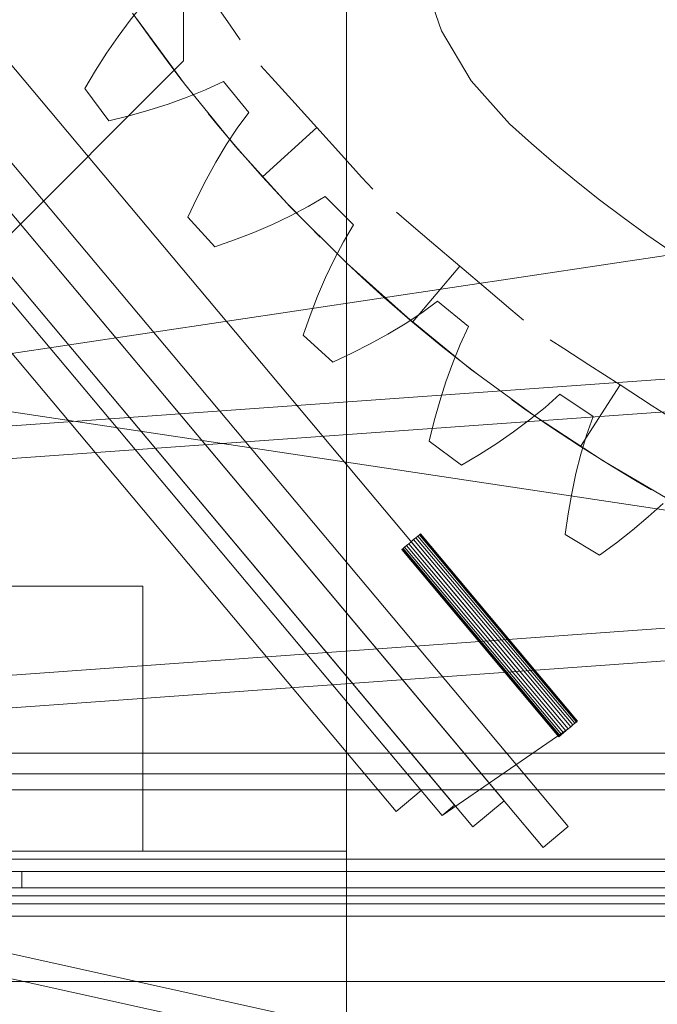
# Model space of a CAD drawing. Header units: millimetres. Extents: x -4738 to 65662, y -68080 to 6847.
# Tile 894 of 1056: x 24900 to 25056, y 1258 to 1500. Entities that reach past the tile are written whole.
import ezdxf

# ---------------------------------------------------------------- set-up
doc = ezdxf.new("R2010")
doc.units = ezdxf.units.MM
for name, color, linetype, lineweight in [('COTAS_P', 1, 'Continuous', 0), ('lateral_briquetadora', 7, 'Continuous', 0), ('lateral_C05', 7, 'Continuous', 0), ('lateral_C10', 7, 'Continuous', 0)]:
    doc.layers.add(name, color=color, linetype=linetype, lineweight=lineweight)
doc.dimstyles.new('R19_100', dxfattribs={"dimtxt": 250, "dimasz": 150, "dimexe": 150, "dimexo": 80, "dimgap": 100, "dimtad": 1, "dimtih": 1, "dimtoh": 1, "dimdsep": 46, "dimcen": 0.09, "dimadec": 0, "dimazin": 0, "dimtfac": 1, "dimtdec": 4, "dimtofl": 0, "dimtmove": 0, "dimatfit": 3, "dimfxl": 1, "dimtolj": 1, "dimtzin": 0, "dimarcsym": 0})

# ---------------------------------------------------------------- blocks, each defined once
blk = doc.blocks.new('DIM_R30_6')
at = {"layer": 'COTAS_P'}
for p, q in [((24580.07, 3250), (24980.07, 3250)), ((24980.07, 3250), (24935.07, 3100)), ((24980.07, 0), (24980.07, 3250)), ((24980.07, 3250), (25025.07, 3100)), ((24980.07, 0), (24935.07, 150)), ((24980.07, 0), (25025.07, 150)), ((24580.07, 0), (24980.07, 0))]:
    blk.add_line(p, q, dxfattribs=at)
blk.add_text('3250 P', height=250, rotation=90, dxfattribs=at).set_placement((24880.07, 1625))
blk = doc.blocks.new('DIM_R30_7')
at = {"layer": 'COTAS_P'}
for p, q in [((24250.07, 2141), (24400.07, 2186)), ((26750.07, 2141), (26600.07, 2186)), ((24250.07, 1241), (24250.07, 2141)), ((24250.07, 2141), (26750.07, 2141)), ((24250.07, 2141), (24400.07, 2096)), ((26750.07, 2141), (26600.07, 2096)), ((26750.07, 1241), (26750.07, 2141))]:
    blk.add_line(p, q, dxfattribs=at)
blk.add_text('2500 P', height=250, dxfattribs=at).set_placement((25500.07, 2241))

msp = doc.modelspace()

# ---------------------------------------------------------------- linework, layer by layer
at = {"layer": 'lateral_briquetadora'}
for p, q in [((24940.067, 1655), (24940.067, 1490)), ((25034.545, 1326), (24850.067, 1545.851)), ((24850.067, 1521.851), (25034.545, 1302)), ((24843.939, 1516.709), (25028.416, 1296.858)), ((24843.939, 1516.709), (25018.774, 1308.348)), ((24836.279, 1510.281), (25011.114, 1301.92)), ((24836.279, 1510.281), (25006.614, 1307.283)), ((25003.43, 1497.366), (24998.727, 1510.778)), ((24833.215, 1507.71), (25003.55, 1304.712)), ((24833.215, 1507.71), (24998.408, 1310.84)), ((24230.067, 1504), (25456.734, 1320)), ((25470.067, 1504), (24243.401, 1320)), ((24947.519, 1504.522), (24951.677, 1498.514)), ((24992.28, 1305.698), (24827.086, 1502.568)), ((24926.939, 1499.995), (24930.016, 1503.784)), ((24927.533, 1501.77), (24932.806, 1494.338)), ((24923.99, 1496.033), (24926.939, 1499.995)), ((24940.266, 1484.411), (24928.478, 1500.411)), ((24951.677, 1498.514), (24953.985, 1495.18)), ((25010.659, 1485.129), (25003.43, 1497.366)), ((24471.62, 1369.773), (26228.731, 1495.911)), ((24921.159, 1491.914), (24923.99, 1496.033)), ((24932.806, 1494.338), (24937.159, 1488.466)), ((24918.441, 1487.651), (24921.159, 1491.914)), ((24940.067, 1490), (24760.067, 1310)), ((24472.193, 1361.793), (26229.304, 1487.931)), ((24915.831, 1483.252), (24918.441, 1487.651)), ((24937.159, 1488.466), (24939.624, 1485.24)), ((24961.741, 1485.834), (24959.017, 1488.839)), ((24949.842, 1484.982), (24945.471, 1482.945)), ((24956.09, 1477.368), (24949.842, 1484.982)), ((24966.648, 1480.42), (24961.741, 1485.834)), ((25020.136, 1474.537), (25010.659, 1485.129)), ((24921.705, 1475.331), (24915.831, 1483.252)), ((24952.85, 1469.028), (24940.266, 1484.411)), ((24945.471, 1482.945), (24940.952, 1481.101)), ((24940.952, 1481.101), (24936.304, 1479.429)), ((24972.767, 1473.669), (24966.648, 1480.42)), ((24931.541, 1477.915), (24926.672, 1476.552)), ((24936.304, 1479.429), (24931.541, 1477.915)), ((24953.24, 1473.479), (24956.09, 1477.368)), ((24926.672, 1476.552), (24921.705, 1475.331)), ((24948.658, 1473.977), (24946.077, 1477.11)), ((24953.388, 1468.404), (24948.658, 1473.977)), ((24950.55, 1469.406), (24953.24, 1473.479)), ((24972.767, 1473.669), (24959.429, 1461.581)), ((24972.767, 1473.669), (24978.885, 1466.918)), ((25025.51, 1469.708), (25020.136, 1474.537)), ((24948.003, 1465.174), (24950.55, 1469.406)), ((24966.196, 1454.303), (24952.85, 1469.028)), ((24959.429, 1461.581), (24953.388, 1468.404)), ((25030.985, 1464.994), (25025.51, 1469.708)), ((24945.589, 1460.798), (24948.003, 1465.174)), ((24978.885, 1466.918), (24983.792, 1461.504)), ((25036.559, 1460.398), (25030.985, 1464.994)), ((24943.302, 1456.289), (24945.589, 1460.798)), ((24959.429, 1461.581), (24965.627, 1454.9)), ((24983.792, 1461.504), (24986.516, 1458.499)), ((25042.23, 1455.921), (25036.559, 1460.398)), ((24941.136, 1451.655), (24943.302, 1456.289)), ((24974.813, 1456.71), (24970.663, 1454.255)), ((24981.778, 1449.746), (24974.813, 1456.71)), ((25047.994, 1451.566), (25042.23, 1455.921)), ((24965.627, 1454.9), (24970.71, 1449.647)), ((24980.271, 1440.272), (24966.196, 1454.303)), ((24970.663, 1454.255), (24966.347, 1451.977)), ((24947.758, 1444.348), (24941.136, 1451.655)), ((24966.347, 1451.977), (24961.885, 1449.857)), ((24995.425, 1450.246), (24992.333, 1452.87)), ((25053.85, 1447.334), (25047.994, 1451.566)), ((24961.885, 1449.857), (24957.294, 1447.884)), ((24970.71, 1449.647), (24973.575, 1446.77)), ((24979.322, 1445.596), (24981.778, 1449.746)), ((25000.996, 1445.519), (24995.425, 1450.246)), ((24952.582, 1446.05), (24947.758, 1444.348)), ((24957.294, 1447.884), (24952.582, 1446.05)), ((25059.794, 1443.227), (25053.85, 1447.334)), ((24977.044, 1441.279), (24979.322, 1445.596)), ((25007.944, 1439.624), (25000.996, 1445.519)), ((24974.925, 1436.818), (24977.044, 1441.279)), ((24995.038, 1426.973), (24980.271, 1440.272)), ((24984.002, 1436.783), (24981.033, 1439.552)), ((25007.944, 1439.624), (24996.299, 1425.899)), ((25007.944, 1439.624), (25014.892, 1433.729)), ((24972.952, 1432.226), (24974.925, 1436.818)), ((24989.419, 1431.875), (24984.002, 1436.783)), ((24475.988, 1308.929), (26233.099, 1435.067)), ((25014.892, 1433.729), (25020.464, 1429.002)), ((24971.117, 1427.514), (24972.952, 1432.226)), ((24996.299, 1425.899), (24989.419, 1431.875)), ((25002.436, 1431.023), (24998.546, 1428.172)), ((25010.049, 1424.774), (25002.436, 1431.023)), ((25020.464, 1429.002), (25023.556, 1426.379)), ((24476.561, 1300.95), (26233.672, 1427.088)), ((24969.416, 1422.691), (24971.117, 1427.514)), ((24998.546, 1428.172), (24994.474, 1425.482)), ((25010.46, 1414.438), (24995.038, 1426.973)), ((24994.474, 1425.482), (24990.242, 1422.935)), ((24996.299, 1425.899), (25003.316, 1420.084)), ((25008.012, 1420.404), (25010.049, 1424.774)), ((24976.723, 1416.068), (24969.416, 1422.691)), ((24990.242, 1422.935), (24985.865, 1420.522)), ((24985.865, 1420.522), (24981.356, 1418.234)), ((25003.316, 1420.084), (25009.041, 1415.539)), ((25006.169, 1415.884), (25008.012, 1420.404)), ((25033.466, 1419.359), (25030.058, 1421.557)), ((25039.607, 1415.4), (25033.466, 1419.359)), ((24981.356, 1418.234), (24976.723, 1416.068)), ((25004.496, 1411.237), (25006.169, 1415.884)), ((25009.041, 1415.539), (25012.256, 1413.061)), ((25026.498, 1402.701), (25010.46, 1414.438)), ((25047.265, 1410.462), (25039.607, 1415.4)), ((25002.983, 1406.474), (25004.496, 1411.237)), ((25047.265, 1410.462), (25037.511, 1395.334)), ((25047.265, 1410.462), (25054.922, 1405.525)), ((25032.443, 1408.166), (25028.852, 1404.948)), ((25040.632, 1402.694), (25032.443, 1408.166)), ((25001.619, 1401.605), (25002.983, 1406.474)), ((25023.898, 1404.52), (25020.593, 1406.878)), ((25028.852, 1404.948), (25025.062, 1401.872)), ((25054.922, 1405.525), (25061.063, 1401.565)), ((25029.909, 1400.361), (25023.898, 1404.52)), ((25043.109, 1391.791), (25026.498, 1402.701)), ((25039.034, 1398.145), (25040.632, 1402.694)), ((25000.399, 1396.638), (25001.619, 1401.605)), ((25025.062, 1401.872), (25021.1, 1398.923)), ((25037.511, 1395.334), (25029.909, 1400.361)), ((25021.1, 1398.923), (25016.982, 1396.092)), ((25037.642, 1393.467), (25039.034, 1398.145)), ((25008.319, 1390.763), (25000.399, 1396.638)), ((25016.982, 1396.092), (25012.718, 1393.373)), ((25037.511, 1395.334), (25045.226, 1390.485)), ((25012.718, 1393.373), (25008.319, 1390.763)), ((25036.433, 1388.678), (25037.642, 1393.467)), ((25060.251, 1381.737), (25043.109, 1391.791)), ((25045.226, 1390.485), (25051.495, 1386.726)), ((25035.394, 1383.789), (25036.433, 1388.678)), ((25051.495, 1386.726), (25055.007, 1384.689)), ((25034.514, 1378.81), (25035.394, 1383.789)), ((25057.818, 1381.373), (25054.164, 1378.05)), ((25033.786, 1373.747), (25034.514, 1378.81)), ((25054.164, 1378.05), (25050.343, 1374.829)), ((24997.126, 1372.927), (24997.602, 1373.326)), ((24997.602, 1373.326), (24997.968, 1373.633)), ((24997.602, 1373.326), (25036.17, 1327.364)), ((24997.968, 1373.633), (24998.197, 1373.825)), ((24997.968, 1373.633), (25036.535, 1327.67)), ((24998.197, 1373.825), (24998.275, 1373.891)), ((24998.197, 1373.825), (25036.764, 1327.863)), ((24998.275, 1373.891), (25036.843, 1327.928)), ((25042.244, 1368.677), (25033.786, 1373.747)), ((25050.343, 1374.829), (25046.366, 1371.706)), ((24994.828, 1370.998), (24994.352, 1370.599)), ((24995.382, 1371.464), (24994.828, 1370.998)), ((24994.828, 1370.998), (25033.395, 1325.036)), ((24995.977, 1371.963), (24995.382, 1371.464)), ((24995.382, 1371.464), (25033.95, 1325.501)), ((24996.572, 1372.462), (24995.977, 1371.963)), ((25034.545, 1326), (24995.977, 1371.963)), ((24996.572, 1372.462), (24997.126, 1372.927)), ((24996.572, 1372.462), (25035.139, 1326.499)), ((24997.126, 1372.927), (25035.694, 1326.964)), ((25046.366, 1371.706), (25042.244, 1368.677)), ((24993.757, 1370.1), (24993.679, 1370.034)), ((24993.679, 1370.034), (25032.246, 1324.072)), ((24993.987, 1370.293), (24993.757, 1370.1)), ((24993.757, 1370.1), (25032.325, 1324.137)), ((24994.352, 1370.599), (24993.987, 1370.293)), ((24993.987, 1370.293), (25032.554, 1324.33)), ((24994.352, 1370.599), (25032.92, 1324.636)), ((24930.067, 1361), (24820.067, 1361)), ((24930.067, 1361), (24930.067, 1296)), ((25035.694, 1326.964), (25036.17, 1327.364)), ((25036.17, 1327.364), (25036.535, 1327.67)), ((25036.535, 1327.67), (25036.764, 1327.863)), ((25036.764, 1327.863), (25036.843, 1327.928)), ((25003.55, 1304.712), (25034.545, 1326)), ((25033.395, 1325.036), (25032.92, 1324.636)), ((25033.95, 1325.501), (25033.395, 1325.036)), ((25034.545, 1326), (25033.95, 1325.501)), ((25034.545, 1326), (25035.139, 1326.499)), ((25035.139, 1326.499), (25035.694, 1326.964)), ((25032.325, 1324.137), (25032.246, 1324.072)), ((25032.554, 1324.33), (25032.325, 1324.137)), ((25032.92, 1324.636), (25032.554, 1324.33)), ((23750.067, 1320), (25950.067, 1320)), ((23870.067, 1320), (25830.067, 1320)), ((23954.067, 1320), (25456.734, 1320)), ((25746.067, 1320), (24243.401, 1320)), ((24570.067, 1315), (25130.067, 1315)), ((24998.408, 1310.84), (24992.28, 1305.698)), ((25011.114, 1301.92), (25018.774, 1308.348)), ((25003.55, 1304.712), (25006.614, 1307.283)), ((25028.416, 1296.858), (25034.545, 1302)), ((24980.067, 1296), (24000.067, 1296)), ((24930.067, 1296), (24820.067, 1296)), ((24980.067, 1296), (24980.067, 1264)), ((24570.067, 1285), (25130.067, 1285)), ((23750.067, 1264), (25950.067, 1264)), ((24980.067, 1264), (24000.067, 1264)), ((24150.067, 1264), (25950.067, 1264))]:
    msp.add_line(p, q, dxfattribs=at)
at = {"layer": 'lateral_C05'}
for p, q in [((24310.067, 1311), (26690.067, 1311)), ((24250.067, 1294), (26750.067, 1294)), ((24310.067, 1294), (26690.067, 1294)), ((24927.571, 1294), (24927.581, 1294)), ((24927.581, 1294), (24927.598, 1294)), ((24927.598, 1294), (24927.622, 1294)), ((24927.622, 1294), (24927.653, 1294)), ((24927.653, 1294), (24927.69, 1294)), ((24927.69, 1294), (24927.733, 1294)), ((24927.733, 1294), (24927.783, 1294)), ((24927.783, 1294), (24927.84, 1294)), ((24927.84, 1294), (24927.902, 1294)), ((24927.902, 1294), (24927.971, 1294)), ((24927.971, 1294), (24928.045, 1294)), ((24928.045, 1294), (24928.125, 1294)), ((24928.125, 1294), (24928.211, 1294)), ((24928.211, 1294), (24928.302, 1294)), ((24928.302, 1294), (24928.397, 1294)), ((24928.397, 1294), (24928.498, 1294)), ((24928.498, 1294), (24928.603, 1294)), ((24928.603, 1294), (24928.712, 1294)), ((24928.712, 1294), (24928.825, 1294)), ((24928.825, 1294), (24928.942, 1294)), ((24928.942, 1294), (24929.063, 1294)), ((24929.063, 1294), (24929.186, 1294)), ((24929.186, 1294), (24929.313, 1294)), ((24929.313, 1294), (24929.442, 1294)), ((24929.442, 1294), (24929.573, 1294)), ((24929.573, 1294), (24929.706, 1294)), ((24929.706, 1294), (24929.84, 1294)), ((24929.84, 1294), (24929.976, 1294)), ((24929.976, 1294), (24930.112, 1294)), ((24930.112, 1294), (24930.249, 1294)), ((24930.249, 1294), (24930.386, 1294)), ((24930.386, 1294), (24930.523, 1294)), ((24930.523, 1294), (24930.659, 1294)), ((24930.659, 1294), (24930.795, 1294)), ((24930.795, 1294), (24930.929, 1294)), ((24930.929, 1294), (24931.062, 1294)), ((24931.062, 1294), (24931.193, 1294)), ((24931.193, 1294), (24931.322, 1294)), ((24931.322, 1294), (24931.449, 1294)), ((24931.449, 1294), (24931.572, 1294)), ((24931.572, 1294), (24931.692, 1294)), ((24931.692, 1294), (24931.809, 1294)), ((24931.809, 1294), (24931.923, 1294)), ((24931.923, 1294), (24932.032, 1294)), ((24932.032, 1294), (24932.137, 1294)), ((24932.137, 1294), (24932.238, 1294)), ((24932.238, 1294), (24932.333, 1294)), ((24932.333, 1294), (24932.424, 1294)), ((24932.424, 1294), (24932.51, 1294)), ((24932.51, 1294), (24932.59, 1294)), ((24932.59, 1294), (24932.664, 1294)), ((24932.664, 1294), (24932.733, 1294)), ((24932.733, 1294), (24932.795, 1294)), ((24932.795, 1294), (24932.852, 1294)), ((24932.852, 1294), (24932.902, 1294)), ((24932.902, 1294), (24932.945, 1294)), ((24932.945, 1294), (24932.982, 1294)), ((24932.982, 1294), (24933.013, 1294)), ((24933.013, 1294), (24933.037, 1294)), ((24933.037, 1294), (24933.054, 1294)), ((24933.054, 1294), (24933.064, 1294)), ((24250.067, 1291), (26750.067, 1291)), ((24310.067, 1291), (26690.067, 1291)), ((24900.317, 1287), (24900.317, 1291)), ((24900.317, 1291), (25499.567, 1291)), ((24923.326, 1291), (24923.341, 1291)), ((24923.341, 1291), (24923.363, 1291)), ((24923.363, 1291), (24923.393, 1291)), ((24923.393, 1291), (24923.43, 1291)), ((24923.43, 1291), (24923.474, 1291)), ((24923.474, 1291), (24923.525, 1291)), ((24923.525, 1291), (24923.583, 1291)), ((24923.583, 1291), (24923.648, 1291)), ((24923.648, 1291), (24923.719, 1291)), ((24923.719, 1291), (24923.797, 1291)), ((24923.797, 1291), (24923.882, 1291)), ((24923.882, 1291), (24923.972, 1291)), ((24923.972, 1291), (24924.068, 1291)), ((24924.068, 1291), (24924.17, 1291)), ((24924.17, 1291), (24924.277, 1291)), ((24924.277, 1291), (24924.389, 1291)), ((24924.389, 1291), (24924.506, 1291)), ((24924.506, 1291), (24924.628, 1291)), ((24924.628, 1291), (24924.753, 1291)), ((24924.753, 1291), (24924.883, 1291)), ((24924.883, 1291), (24925.016, 1291)), ((24925.016, 1291), (24925.152, 1291)), ((24925.152, 1291), (24925.291, 1291)), ((24925.211, 1291), (24925.198, 1291)), ((24925.204, 1291), (24925.221, 1291)), ((24925.231, 1291), (24925.211, 1291)), ((24925.221, 1291), (24925.245, 1291)), ((24925.259, 1291), (24925.231, 1291)), ((24925.245, 1291), (24925.277, 1291)), ((24925.294, 1291), (24925.259, 1291)), ((24925.277, 1291), (24925.316, 1291)), ((24925.291, 1291), (24925.433, 1291)), ((24925.336, 1291), (24925.294, 1291)), ((24925.316, 1291), (24925.362, 1291)), ((24925.385, 1291), (24925.336, 1291)), ((24925.362, 1291), (24925.415, 1291)), ((24925.442, 1291), (24925.385, 1291)), ((24925.415, 1291), (24925.475, 1291)), ((24925.433, 1291), (24925.577, 1291)), ((24925.505, 1291), (24925.442, 1291)), ((24925.475, 1291), (24925.542, 1291)), ((24925.575, 1291), (24925.505, 1291)), ((24925.542, 1291), (24925.615, 1291)), ((24925.651, 1291), (24925.575, 1291)), ((24925.577, 1291), (24925.723, 1291)), ((24925.615, 1291), (24925.695, 1291)), ((24925.651, 1291), (24929.901, 1291)), ((24925.695, 1291), (24925.78, 1291)), ((24925.723, 1291), (24925.87, 1291)), ((24925.78, 1291), (24925.872, 1291)), ((24925.87, 1291), (24926.019, 1291)), ((24925.872, 1291), (24925.97, 1291)), ((24925.97, 1291), (24926.073, 1291)), ((24926.019, 1291), (24926.168, 1291)), ((24926.073, 1291), (24926.182, 1291)), ((24926.168, 1291), (24926.317, 1291)), ((24926.182, 1291), (24926.295, 1291)), ((24926.295, 1291), (24926.413, 1291)), ((24926.317, 1291), (24934.317, 1291)), ((24926.413, 1291), (24926.536, 1291)), ((24926.536, 1291), (24926.663, 1291)), ((24926.663, 1291), (24926.793, 1291)), ((24926.793, 1291), (24926.927, 1291)), ((24926.927, 1291), (24927.064, 1291)), ((24927.064, 1291), (24927.204, 1291)), ((24927.204, 1291), (24927.347, 1291)), ((24927.347, 1291), (24927.491, 1291)), ((24927.491, 1291), (24927.638, 1291)), ((24927.571, 1291), (24927.581, 1291)), ((24927.581, 1291), (24927.598, 1291)), ((24927.598, 1291), (24927.622, 1291)), ((24927.622, 1291), (24927.653, 1291)), ((24927.638, 1291), (24927.785, 1291)), ((24927.653, 1291), (24927.69, 1291)), ((24927.69, 1291), (24927.733, 1291)), ((24927.733, 1291), (24927.783, 1291)), ((24927.783, 1291), (24927.84, 1291)), ((24927.785, 1291), (24927.934, 1291)), ((24927.84, 1291), (24927.902, 1291)), ((24927.902, 1291), (24927.971, 1291)), ((24927.934, 1291), (24928.083, 1291)), ((24927.971, 1291), (24928.045, 1291)), ((24928.045, 1291), (24928.125, 1291)), ((24928.083, 1291), (24928.233, 1291)), ((24928.125, 1291), (24928.211, 1291)), ((24928.211, 1291), (24928.302, 1291)), ((24928.233, 1291), (24928.382, 1291)), ((24928.302, 1291), (24928.397, 1291)), ((24928.382, 1291), (24928.531, 1291)), ((24928.397, 1291), (24928.498, 1291)), ((24928.498, 1291), (24928.603, 1291)), ((24928.531, 1291), (24928.679, 1291)), ((24928.603, 1291), (24928.712, 1291)), ((24928.679, 1291), (24928.826, 1291)), ((24928.712, 1291), (24928.825, 1291)), ((24928.825, 1291), (24928.942, 1291)), ((24928.826, 1291), (24928.972, 1291)), ((24928.942, 1291), (24929.063, 1291)), ((24928.972, 1291), (24929.115, 1291)), ((24929.063, 1291), (24929.186, 1291)), ((24929.115, 1291), (24929.256, 1291)), ((24929.186, 1291), (24929.313, 1291)), ((24929.256, 1291), (24929.395, 1291)), ((24929.313, 1291), (24929.442, 1291)), ((24929.395, 1291), (24929.53, 1291)), ((24929.442, 1291), (24929.573, 1291)), ((24929.53, 1291), (24929.662, 1291)), ((24929.573, 1291), (24929.706, 1291)), ((24929.662, 1291), (24929.791, 1291)), ((24929.706, 1291), (24929.84, 1291)), ((24929.791, 1291), (24929.916, 1291)), ((24929.84, 1291), (24929.976, 1291)), ((24929.901, 1291), (24929.983, 1291)), ((24929.916, 1291), (24930.036, 1291)), ((24929.976, 1291), (24930.112, 1291)), ((24930.071, 1291), (24929.983, 1291)), ((24930.036, 1291), (24930.152, 1291)), ((24930.165, 1291), (24930.071, 1291)), ((24930.112, 1291), (24930.249, 1291)), ((24930.152, 1291), (24930.262, 1291)), ((24930.265, 1291), (24930.165, 1291)), ((24930.249, 1291), (24930.386, 1291)), ((24930.262, 1291), (24930.368, 1291)), ((24930.37, 1291), (24930.265, 1291)), ((24930.368, 1291), (24930.468, 1291)), ((24930.48, 1291), (24930.37, 1291)), ((24930.386, 1291), (24930.523, 1291)), ((24930.468, 1291), (24930.563, 1291)), ((24930.595, 1291), (24930.48, 1291)), ((24930.523, 1291), (24930.659, 1291)), ((24930.563, 1291), (24930.652, 1291)), ((24930.715, 1291), (24930.595, 1291)), ((24930.652, 1291), (24930.734, 1291)), ((24930.659, 1291), (24930.795, 1291)), ((24930.839, 1291), (24930.715, 1291)), ((24930.734, 1291), (24934.984, 1291)), ((24930.795, 1291), (24930.929, 1291)), ((24930.967, 1291), (24930.839, 1291)), ((24930.929, 1291), (24931.062, 1291)), ((24931.098, 1291), (24930.967, 1291)), ((24931.062, 1291), (24931.193, 1291)), ((24931.233, 1291), (24931.098, 1291)), ((24931.193, 1291), (24931.322, 1291)), ((24931.371, 1291), (24931.233, 1291)), ((24931.322, 1291), (24931.449, 1291)), ((24931.511, 1291), (24931.371, 1291)), ((24931.449, 1291), (24931.572, 1291)), ((24931.654, 1291), (24931.511, 1291)), ((24931.572, 1291), (24931.692, 1291)), ((24931.798, 1291), (24931.654, 1291)), ((24931.692, 1291), (24931.809, 1291)), ((24931.944, 1291), (24931.798, 1291)), ((24931.809, 1291), (24931.923, 1291)), ((24931.923, 1291), (24932.032, 1291)), ((24932.092, 1291), (24931.944, 1291)), ((24932.032, 1291), (24932.137, 1291)), ((24932.24, 1291), (24932.092, 1291)), ((24932.137, 1291), (24932.238, 1291)), ((24932.238, 1291), (24932.333, 1291)), ((24932.389, 1291), (24932.24, 1291)), ((24932.333, 1291), (24932.424, 1291)), ((24932.538, 1291), (24932.389, 1291)), ((24932.424, 1291), (24932.51, 1291)), ((24932.51, 1291), (24932.59, 1291)), ((24932.687, 1291), (24932.538, 1291)), ((24932.59, 1291), (24932.664, 1291)), ((24932.664, 1291), (24932.733, 1291)), ((24932.835, 1291), (24932.687, 1291)), ((24932.733, 1291), (24932.795, 1291)), ((24932.795, 1291), (24932.852, 1291)), ((24932.982, 1291), (24932.835, 1291)), ((24932.852, 1291), (24932.902, 1291)), ((24932.902, 1291), (24932.945, 1291)), ((24932.945, 1291), (24932.982, 1291)), ((24933.128, 1291), (24932.982, 1291)), ((24932.982, 1291), (24933.013, 1291)), ((24933.013, 1291), (24933.037, 1291)), ((24933.037, 1291), (24933.054, 1291)), ((24933.054, 1291), (24933.064, 1291)), ((24933.272, 1291), (24933.128, 1291)), ((24933.414, 1291), (24933.272, 1291)), ((24933.553, 1291), (24933.414, 1291)), ((24933.69, 1291), (24933.553, 1291)), ((24933.824, 1291), (24933.69, 1291)), ((24933.955, 1291), (24933.824, 1291)), ((24934.081, 1291), (24933.955, 1291)), ((24934.204, 1291), (24934.081, 1291)), ((24934.322, 1291), (24934.204, 1291)), ((24934.317, 1291), (24934.465, 1291)), ((24934.436, 1291), (24934.322, 1291)), ((24934.545, 1291), (24934.436, 1291)), ((24934.465, 1291), (24934.612, 1291)), ((24934.648, 1291), (24934.545, 1291)), ((24934.612, 1291), (24934.758, 1291)), ((24934.747, 1291), (24934.648, 1291)), ((24934.839, 1291), (24934.747, 1291)), ((24934.758, 1291), (24934.903, 1291)), ((24934.926, 1291), (24934.839, 1291)), ((24934.903, 1291), (24935.046, 1291)), ((24935.006, 1291), (24934.926, 1291)), ((24934.984, 1291), (24935.056, 1291)), ((24935.08, 1291), (24935.006, 1291)), ((24935.046, 1291), (24935.188, 1291)), ((24935.056, 1291), (24935.122, 1291)), ((24935.148, 1291), (24935.08, 1291)), ((24935.122, 1291), (24935.182, 1291)), ((24935.209, 1291), (24935.148, 1291)), ((24935.182, 1291), (24935.236, 1291)), ((24935.188, 1291), (24935.328, 1291)), ((24935.263, 1291), (24935.209, 1291)), ((24935.236, 1291), (24935.284, 1291)), ((24935.31, 1291), (24935.263, 1291)), ((24935.284, 1291), (24935.326, 1291)), ((24935.35, 1291), (24935.31, 1291)), ((24935.326, 1291), (24935.361, 1291)), ((24935.328, 1291), (24935.466, 1291)), ((24935.383, 1291), (24935.35, 1291)), ((24935.361, 1291), (24935.39, 1291)), ((24935.409, 1291), (24935.383, 1291)), ((24935.39, 1291), (24935.413, 1291)), ((24935.413, 1291), (24935.429, 1291)), ((24935.439, 1291), (24935.428, 1291)), ((24935.466, 1291), (24935.6, 1291)), ((24935.6, 1291), (24935.732, 1291)), ((24935.732, 1291), (24935.86, 1291)), ((24935.86, 1291), (24935.984, 1291)), ((24935.984, 1291), (24936.105, 1291)), ((24936.105, 1291), (24936.221, 1291)), ((24936.221, 1291), (24936.332, 1291)), ((24936.332, 1291), (24936.439, 1291)), ((24936.439, 1291), (24936.54, 1291)), ((24936.54, 1291), (24936.637, 1291)), ((24936.637, 1291), (24936.727, 1291)), ((24936.727, 1291), (24936.812, 1291)), ((24936.812, 1291), (24936.891, 1291)), ((24936.891, 1291), (24936.963, 1291)), ((24936.963, 1291), (24937.029, 1291)), ((24937.029, 1291), (24937.089, 1291)), ((24937.089, 1291), (24937.142, 1291)), ((24937.142, 1291), (24937.188, 1291)), ((24937.188, 1291), (24937.228, 1291)), ((24937.228, 1291), (24937.26, 1291)), ((24937.26, 1291), (24937.285, 1291)), ((24937.285, 1291), (24937.303, 1291)), ((24937.303, 1291), (24937.314, 1291)), ((24300.067, 1287), (26700.067, 1287)), ((24900.317, 1287), (25499.567, 1287)), ((24923.326, 1287), (24923.341, 1287)), ((24923.341, 1287), (24923.363, 1287)), ((24923.363, 1287), (24923.393, 1287)), ((24923.393, 1287), (24923.43, 1287)), ((24923.43, 1287), (24923.474, 1287)), ((24923.474, 1287), (24923.525, 1287)), ((24923.525, 1287), (24923.583, 1287)), ((24923.583, 1287), (24923.648, 1287)), ((24923.648, 1287), (24923.719, 1287)), ((24923.719, 1287), (24923.797, 1287)), ((24923.797, 1287), (24923.882, 1287)), ((24923.882, 1287), (24923.972, 1287)), ((24923.972, 1287), (24924.068, 1287)), ((24924.068, 1287), (24924.17, 1287)), ((24924.17, 1287), (24924.277, 1287)), ((24924.277, 1287), (24924.389, 1287)), ((24924.389, 1287), (24924.506, 1287)), ((24924.506, 1287), (24924.628, 1287)), ((24924.628, 1287), (24924.753, 1287)), ((24924.753, 1287), (24924.883, 1287)), ((24924.883, 1287), (24925.016, 1287)), ((24925.016, 1287), (24925.152, 1287)), ((24925.152, 1287), (24925.291, 1287)), ((24925.211, 1287), (24925.198, 1287)), ((24925.204, 1287), (24925.221, 1287)), ((24925.231, 1287), (24925.211, 1287)), ((24925.221, 1287), (24925.245, 1287)), ((24925.259, 1287), (24925.231, 1287)), ((24925.245, 1287), (24925.277, 1287)), ((24925.294, 1287), (24925.259, 1287)), ((24925.277, 1287), (24925.316, 1287)), ((24925.291, 1287), (24925.433, 1287)), ((24925.336, 1287), (24925.294, 1287)), ((24925.316, 1287), (24925.362, 1287)), ((24925.385, 1287), (24925.336, 1287)), ((24925.362, 1287), (24925.415, 1287)), ((24925.442, 1287), (24925.385, 1287)), ((24925.415, 1287), (24925.475, 1287)), ((24925.433, 1287), (24925.577, 1287)), ((24925.505, 1287), (24925.442, 1287)), ((24925.475, 1287), (24925.542, 1287)), ((24925.575, 1287), (24925.505, 1287)), ((24925.542, 1287), (24925.615, 1287)), ((24925.651, 1287), (24925.575, 1287)), ((24925.577, 1287), (24925.723, 1287)), ((24925.615, 1287), (24925.695, 1287)), ((24925.651, 1287), (24929.901, 1287)), ((24925.695, 1287), (24925.78, 1287)), ((24925.723, 1287), (24925.87, 1287)), ((24925.78, 1287), (24925.872, 1287)), ((24925.87, 1287), (24926.019, 1287)), ((24925.872, 1287), (24925.97, 1287)), ((24925.97, 1287), (24926.073, 1287)), ((24926.019, 1287), (24926.168, 1287)), ((24926.073, 1287), (24926.182, 1287)), ((24926.168, 1287), (24926.317, 1287)), ((24926.182, 1287), (24926.295, 1287)), ((24926.295, 1287), (24926.413, 1287)), ((24926.317, 1287), (24934.317, 1287)), ((24926.413, 1287), (24926.536, 1287)), ((24926.536, 1287), (24926.663, 1287)), ((24926.663, 1287), (24926.793, 1287)), ((24926.793, 1287), (24926.927, 1287)), ((24926.927, 1287), (24927.064, 1287)), ((24927.064, 1287), (24927.204, 1287)), ((24927.204, 1287), (24927.347, 1287)), ((24927.347, 1287), (24927.491, 1287)), ((24927.491, 1287), (24927.638, 1287)), ((24927.571, 1287), (24927.581, 1287)), ((24927.581, 1287), (24927.598, 1287)), ((24927.598, 1287), (24927.622, 1287)), ((24927.622, 1287), (24927.653, 1287)), ((24927.638, 1287), (24927.785, 1287)), ((24927.653, 1287), (24927.69, 1287)), ((24927.69, 1287), (24927.733, 1287)), ((24927.733, 1287), (24927.783, 1287)), ((24927.783, 1287), (24927.84, 1287)), ((24927.785, 1287), (24927.934, 1287)), ((24927.84, 1287), (24927.902, 1287)), ((24927.902, 1287), (24927.971, 1287)), ((24927.934, 1287), (24928.083, 1287)), ((24927.971, 1287), (24928.045, 1287)), ((24928.045, 1287), (24928.125, 1287)), ((24928.083, 1287), (24928.233, 1287)), ((24928.125, 1287), (24928.211, 1287)), ((24928.211, 1287), (24928.302, 1287)), ((24928.233, 1287), (24928.382, 1287)), ((24928.302, 1287), (24928.397, 1287)), ((24928.382, 1287), (24928.531, 1287)), ((24928.397, 1287), (24928.498, 1287)), ((24928.498, 1287), (24928.603, 1287)), ((24928.531, 1287), (24928.679, 1287)), ((24928.603, 1287), (24928.712, 1287)), ((24928.679, 1287), (24928.826, 1287)), ((24928.712, 1287), (24928.825, 1287)), ((24928.825, 1287), (24928.942, 1287)), ((24928.826, 1287), (24928.972, 1287)), ((24928.942, 1287), (24929.063, 1287)), ((24928.972, 1287), (24929.115, 1287)), ((24929.063, 1287), (24929.186, 1287)), ((24929.115, 1287), (24929.256, 1287)), ((24929.186, 1287), (24929.313, 1287)), ((24929.256, 1287), (24929.395, 1287)), ((24929.313, 1287), (24929.442, 1287)), ((24929.395, 1287), (24929.53, 1287)), ((24929.442, 1287), (24929.573, 1287)), ((24929.53, 1287), (24929.662, 1287)), ((24929.573, 1287), (24929.706, 1287)), ((24929.662, 1287), (24929.791, 1287)), ((24929.706, 1287), (24929.84, 1287)), ((24929.791, 1287), (24929.916, 1287)), ((24929.84, 1287), (24929.976, 1287)), ((24929.901, 1287), (24929.983, 1287)), ((24929.916, 1287), (24930.036, 1287)), ((24929.976, 1287), (24930.112, 1287)), ((24930.071, 1287), (24929.983, 1287)), ((24930.036, 1287), (24930.152, 1287)), ((24930.165, 1287), (24930.071, 1287)), ((24930.112, 1287), (24930.249, 1287)), ((24930.152, 1287), (24930.262, 1287)), ((24930.265, 1287), (24930.165, 1287)), ((24930.386, 1287), (24930.249, 1287)), ((24930.262, 1287), (24930.368, 1287)), ((24930.37, 1287), (24930.265, 1287)), ((24930.368, 1287), (24930.468, 1287)), ((24930.48, 1287), (24930.37, 1287)), ((24930.386, 1287), (24930.523, 1287)), ((24930.468, 1287), (24930.563, 1287)), ((24930.595, 1287), (24930.48, 1287)), ((24930.523, 1287), (24930.659, 1287)), ((24930.563, 1287), (24930.652, 1287)), ((24930.715, 1287), (24930.595, 1287)), ((24930.652, 1287), (24930.734, 1287)), ((24930.795, 1287), (24930.659, 1287)), ((24930.839, 1287), (24930.715, 1287)), ((24930.734, 1287), (24934.984, 1287)), ((24930.795, 1287), (24930.929, 1287)), ((24930.967, 1287), (24930.839, 1287)), ((24931.062, 1287), (24930.929, 1287)), ((24931.098, 1287), (24930.967, 1287)), ((24931.193, 1287), (24931.062, 1287)), ((24931.233, 1287), (24931.098, 1287)), ((24931.322, 1287), (24931.193, 1287)), ((24931.371, 1287), (24931.233, 1287)), ((24931.449, 1287), (24931.322, 1287)), ((24931.511, 1287), (24931.371, 1287)), ((24931.449, 1287), (24931.572, 1287)), ((24931.654, 1287), (24931.511, 1287)), ((24931.572, 1287), (24931.692, 1287)), ((24931.798, 1287), (24931.654, 1287)), ((24931.692, 1287), (24931.809, 1287)), ((24931.944, 1287), (24931.798, 1287)), ((24931.809, 1287), (24931.923, 1287)), ((24931.923, 1287), (24932.032, 1287)), ((24932.092, 1287), (24931.944, 1287)), ((24932.032, 1287), (24932.137, 1287)), ((24932.24, 1287), (24932.092, 1287)), ((24932.137, 1287), (24932.238, 1287)), ((24932.238, 1287), (24932.333, 1287)), ((24932.389, 1287), (24932.24, 1287)), ((24932.333, 1287), (24932.424, 1287)), ((24932.538, 1287), (24932.389, 1287)), ((24932.424, 1287), (24932.51, 1287)), ((24932.51, 1287), (24932.59, 1287)), ((24932.687, 1287), (24932.538, 1287)), ((24932.59, 1287), (24932.664, 1287)), ((24932.664, 1287), (24932.733, 1287)), ((24932.835, 1287), (24932.687, 1287)), ((24932.733, 1287), (24932.795, 1287)), ((24932.795, 1287), (24932.852, 1287)), ((24932.982, 1287), (24932.835, 1287)), ((24932.852, 1287), (24932.902, 1287)), ((24932.902, 1287), (24932.945, 1287)), ((24932.945, 1287), (24932.982, 1287)), ((24932.982, 1287), (24933.013, 1287)), ((24933.128, 1287), (24932.982, 1287)), ((24933.013, 1287), (24933.037, 1287)), ((24933.037, 1287), (24933.054, 1287)), ((24933.054, 1287), (24933.064, 1287)), ((24933.272, 1287), (24933.128, 1287)), ((24933.414, 1287), (24933.272, 1287)), ((24933.553, 1287), (24933.414, 1287)), ((24933.69, 1287), (24933.553, 1287)), ((24933.824, 1287), (24933.69, 1287)), ((24933.955, 1287), (24933.824, 1287)), ((24934.081, 1287), (24933.955, 1287)), ((24934.204, 1287), (24934.081, 1287)), ((24934.322, 1287), (24934.204, 1287)), ((24934.317, 1287), (24934.465, 1287)), ((24934.436, 1287), (24934.322, 1287)), ((24934.545, 1287), (24934.436, 1287)), ((24934.465, 1287), (24934.612, 1287)), ((24934.648, 1287), (24934.545, 1287)), ((24934.612, 1287), (24934.758, 1287)), ((24934.747, 1287), (24934.648, 1287)), ((24934.839, 1287), (24934.747, 1287)), ((24934.758, 1287), (24934.903, 1287)), ((24934.926, 1287), (24934.839, 1287)), ((24934.903, 1287), (24935.046, 1287)), ((24935.006, 1287), (24934.926, 1287)), ((24934.984, 1287), (24935.056, 1287)), ((24935.08, 1287), (24935.006, 1287)), ((24935.046, 1287), (24935.188, 1287)), ((24935.056, 1287), (24935.122, 1287)), ((24935.148, 1287), (24935.08, 1287)), ((24935.122, 1287), (24935.182, 1287)), ((24935.209, 1287), (24935.148, 1287)), ((24935.182, 1287), (24935.236, 1287)), ((24935.188, 1287), (24935.328, 1287)), ((24935.263, 1287), (24935.209, 1287)), ((24935.236, 1287), (24935.284, 1287)), ((24935.31, 1287), (24935.263, 1287)), ((24935.284, 1287), (24935.326, 1287)), ((24935.35, 1287), (24935.31, 1287)), ((24935.326, 1287), (24935.361, 1287)), ((24935.328, 1287), (24935.466, 1287)), ((24935.383, 1287), (24935.35, 1287)), ((24935.361, 1287), (24935.39, 1287)), ((24935.409, 1287), (24935.383, 1287)), ((24935.39, 1287), (24935.413, 1287)), ((24935.413, 1287), (24935.429, 1287)), ((24935.439, 1287), (24935.428, 1287)), ((24935.466, 1287), (24935.6, 1287)), ((24935.6, 1287), (24935.732, 1287)), ((24935.732, 1287), (24935.86, 1287)), ((24935.86, 1287), (24935.984, 1287)), ((24935.984, 1287), (24936.105, 1287)), ((24936.105, 1287), (24936.221, 1287)), ((24936.221, 1287), (24936.332, 1287)), ((24936.332, 1287), (24936.439, 1287)), ((24936.439, 1287), (24936.54, 1287)), ((24936.54, 1287), (24936.637, 1287)), ((24936.637, 1287), (24936.727, 1287)), ((24936.727, 1287), (24936.812, 1287)), ((24936.812, 1287), (24936.891, 1287)), ((24936.891, 1287), (24936.963, 1287)), ((24936.963, 1287), (24937.029, 1287)), ((24937.029, 1287), (24937.089, 1287)), ((24937.089, 1287), (24937.142, 1287)), ((24937.142, 1287), (24937.188, 1287)), ((24937.188, 1287), (24937.228, 1287)), ((24937.228, 1287), (24937.26, 1287)), ((24937.26, 1287), (24937.285, 1287)), ((24937.285, 1287), (24937.303, 1287)), ((24937.303, 1287), (24937.314, 1287)), ((24300.067, 1283), (26700.067, 1283)), ((24310.067, 1283), (26690.067, 1283)), ((24927.571, 1283), (24927.581, 1283)), ((24927.581, 1283), (24927.598, 1283)), ((24927.598, 1283), (24927.622, 1283)), ((24927.622, 1283), (24927.653, 1283)), ((24927.653, 1283), (24927.69, 1283)), ((24927.69, 1283), (24927.733, 1283)), ((24927.733, 1283), (24927.783, 1283)), ((24927.783, 1283), (24927.84, 1283)), ((24927.84, 1283), (24927.902, 1283)), ((24927.902, 1283), (24927.971, 1283)), ((24927.971, 1283), (24928.045, 1283)), ((24928.045, 1283), (24928.125, 1283)), ((24928.125, 1283), (24928.211, 1283)), ((24928.211, 1283), (24928.302, 1283)), ((24928.302, 1283), (24928.397, 1283)), ((24928.397, 1283), (24928.498, 1283)), ((24928.498, 1283), (24928.603, 1283)), ((24928.603, 1283), (24928.712, 1283)), ((24928.712, 1283), (24928.825, 1283)), ((24928.825, 1283), (24928.942, 1283)), ((24928.942, 1283), (24929.063, 1283)), ((24929.063, 1283), (24929.186, 1283)), ((24929.186, 1283), (24929.313, 1283)), ((24929.313, 1283), (24929.442, 1283)), ((24929.442, 1283), (24929.573, 1283)), ((24929.573, 1283), (24929.706, 1283)), ((24929.706, 1283), (24929.84, 1283)), ((24929.84, 1283), (24929.976, 1283)), ((24929.976, 1283), (24930.112, 1283)), ((24930.112, 1283), (24930.249, 1283)), ((24930.386, 1283), (24930.249, 1283)), ((24930.386, 1283), (24930.523, 1283)), ((24930.523, 1283), (24930.659, 1283)), ((24930.795, 1283), (24930.659, 1283)), ((24930.795, 1283), (24930.929, 1283)), ((24931.062, 1283), (24930.929, 1283)), ((24931.193, 1283), (24931.062, 1283)), ((24931.322, 1283), (24931.193, 1283)), ((24931.449, 1283), (24931.322, 1283)), ((24931.449, 1283), (24931.572, 1283)), ((24931.572, 1283), (24931.692, 1283)), ((24931.692, 1283), (24931.809, 1283)), ((24931.809, 1283), (24931.923, 1283)), ((24931.923, 1283), (24932.032, 1283)), ((24932.032, 1283), (24932.137, 1283)), ((24932.137, 1283), (24932.238, 1283)), ((24932.238, 1283), (24932.333, 1283)), ((24932.333, 1283), (24932.424, 1283)), ((24932.424, 1283), (24932.51, 1283)), ((24932.51, 1283), (24932.59, 1283)), ((24932.59, 1283), (24932.664, 1283)), ((24932.664, 1283), (24932.733, 1283)), ((24932.733, 1283), (24932.795, 1283)), ((24932.795, 1283), (24932.852, 1283)), ((24932.852, 1283), (24932.902, 1283)), ((24932.902, 1283), (24932.945, 1283)), ((24932.945, 1283), (24932.982, 1283)), ((24932.982, 1283), (24933.013, 1283)), ((24933.013, 1283), (24933.037, 1283)), ((24933.037, 1283), (24933.054, 1283)), ((24933.054, 1283), (24933.064, 1283)), ((24310.067, 1280), (26690.067, 1280))]:
    msp.add_line(p, q, dxfattribs=at)
at = {"layer": 'lateral_C10'}
for p, q in [((24440.948, 1371.503), (25325.001, 1176.52)), ((25323.902, 1170.64), (24439.849, 1365.623))]:
    msp.add_line(p, q, dxfattribs=at)

# ---------------------------------------------------------------- dimensions: what is measured, and where the dimension line sits
at = {"layer": 'COTAS_P'}
for p1, p2, distance, picture, middle in [((24580.067, 0), (24580.067, 3250), -400, 'DIM_R30_6', (24980.067, 1625)), ((24250.067, 1241), (26750.067, 1241), 900, 'DIM_R30_7', (25500.067, 2141))]:
    dim = msp.add_aligned_dim(p1=p1, p2=p2, distance=distance, text='<> P', dimstyle='R19_100', dxfattribs=at)
    dim.commit()
    dim.dimension.update_dxf_attribs({"geometry": picture, "text_midpoint": middle})

doc.saveas('drawing.dxf')
